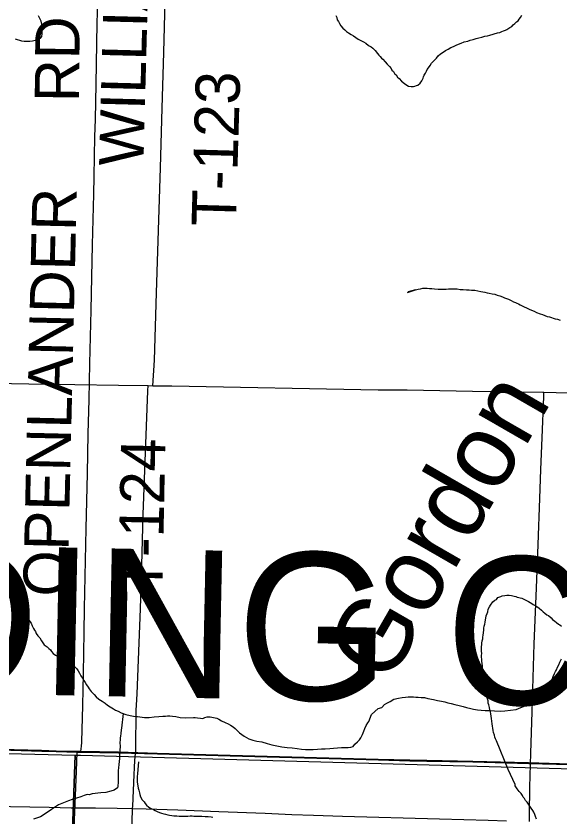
# Model space of a CAD drawing. Extents: x 2.4 to 73.1, y 4.5 to 25.6.
# Drawn here: x 42.527 to 42.875, y 21.619 to 22.133 of the extents above; entities that cross this region are included whole.
import ezdxf

# ---------------------------------------------------------------- set-up
doc = ezdxf.new("R2010")
doc.units = 0
for name, color, linetype in [('GM_X_County_Road', 7, 'Continuous'), ('GM_X_County_Text', 7, 'Continuous'), ('GM_X_Interchange_Ramps', 7, 'Continuous'), ('GM_X_Minor_River', 7, 'Continuous'), ('GM_X_Minor_River_Text', 7, 'Continuous'), ('GM_X_Section', 7, 'Continuous'), ('GM_X_Township_Road', 7, 'Continuous'), ('GM_X_Township_Road_Text', 7, 'Continuous'), ('SH_Cut_Line', 7, 'Continuous')]:
    doc.layers.add(name, color=color, linetype=linetype)

msp = doc.modelspace()

# ---------------------------------------------------------------- linework, layer by layer
at = {"layer": 'GM_X_County_Road'}
for points in [[(42.09471, 21.63337), (42.1128, 21.63298), (42.14235, 21.63277), (42.25895, 21.63095), (42.31336, 21.62998), (42.38021, 21.62891), (42.48593, 21.62681), (42.52323, 21.62609), (42.54808, 21.62566), (42.56206, 21.62541), (42.57761, 21.62528), (42.59159, 21.62515), (42.60148, 21.62491)], [(42.60148, 21.62491), (42.61023, 21.62468), (42.63041, 21.62408), (42.65683, 21.62308), (42.68634, 21.62181), (42.70341, 21.62107), (42.71739, 21.62063), (42.73602, 21.62004), (42.79819, 21.61818), (42.82928, 21.61742), (42.841, 21.61699)]]:
    msp.add_lwpolyline(points, dxfattribs=at)
at = {"layer": 'GM_X_Interchange_Ramps'}
for points in [[(42.51676, 21.66272), (42.54315, 21.662), (42.55243, 21.6617), (42.5658, 21.66135), (42.5681, 21.66131), (42.59236, 21.66091), (42.61726, 21.66021), (42.64059, 21.65953), (42.66392, 21.65888), (42.75883, 21.65624), (42.77904, 21.65578), (42.78993, 21.65558), (42.81947, 21.65499), (42.85525, 21.65406), (42.88169, 21.65328), (42.90346, 21.65293), (42.92211, 21.65248), (43.01391, 21.65011), (43.06964, 21.64877), (43.08365, 22.15063)], [(43.06777, 21.58321), (43.06964, 21.64877), (43.01391, 21.65011), (42.92211, 21.65248), (42.90346, 21.65293), (42.88169, 21.65328), (42.85525, 21.65406), (42.81947, 21.65499), (42.78993, 21.65558), (42.77904, 21.65578), (42.75883, 21.65624), (42.66392, 21.65888), (42.64059, 21.65953), (42.61726, 21.66021), (42.59236, 21.66091), (42.5681, 21.66131), (42.5658, 21.66135), (42.55243, 21.6617), (42.54315, 21.662), (42.51676, 21.66272)]]:
    msp.add_lwpolyline(points, dxfattribs=at)
at = {"layer": 'GM_X_Minor_River'}
for points in [[(42.52627, 22.11796), (42.53025, 22.11675), (42.53196, 22.11653), (42.53291, 22.11652), (42.53424, 22.1165), (42.53557, 22.11648), (42.53728, 22.11664), (42.539, 22.11718), (42.54015, 22.11735), (42.5411, 22.11772), (42.54245, 22.11846), (42.54323, 22.11959), (42.54344, 22.12129), (42.54346, 22.12262), (42.54349, 22.12433), (42.54351, 22.12566), (42.54353, 22.12661), (42.54317, 22.12833), (42.54281, 22.12928), (42.54244, 22.13024), (42.5417, 22.13177), (42.54115, 22.13273)], [(42.73172, 22.13293), (42.73227, 22.13159), (42.73263, 22.13026), (42.73337, 22.1291), (42.73411, 22.12776), (42.73485, 22.12642), (42.73616, 22.12488), (42.73747, 22.12372), (42.7386, 22.12275), (42.73991, 22.12178), (42.74142, 22.12081), (42.74292, 22.11983), (42.74443, 22.11886), (42.74594, 22.11788), (42.74782, 22.1169), (42.74933, 22.11612), (42.75103, 22.11514), (42.75253, 22.11379), (42.75441, 22.11281), (42.75535, 22.11203), (42.75685, 22.11049), (42.75834, 22.10857), (42.75928, 22.1076), (42.76002, 22.10664), (42.76096, 22.10567), (42.7619, 22.1049), (42.76339, 22.10317), (42.7647, 22.10181), (42.76601, 22.10027), (42.76713, 22.09893), (42.76768, 22.09797), (42.76862, 22.097), (42.76936, 22.09585), (42.7703, 22.09489), (42.77123, 22.09354), (42.77235, 22.09257), (42.77385, 22.09084), (42.77573, 22.08929), (42.77723, 22.08831), (42.77836, 22.08773), (42.77988, 22.08751), (42.7814, 22.08749), (42.78236, 22.08766), (42.78331, 22.08803), (42.78427, 22.08839), (42.78581, 22.08951), (42.78678, 22.09101), (42.78757, 22.09271), (42.78797, 22.09365), (42.78837, 22.09479), (42.78915, 22.0961), (42.78973, 22.09724), (42.79032, 22.09837), (42.7911, 22.09949), (42.79207, 22.10081), (42.79305, 22.10231), (42.7944, 22.10381), (42.79614, 22.10568), (42.7973, 22.107), (42.79885, 22.1083), (42.80039, 22.10942), (42.80192, 22.11053), (42.80365, 22.11145), (42.80538, 22.11238), (42.8071, 22.11311), (42.80882, 22.11384), (42.81036, 22.11458), (42.81208, 22.11512), (42.81399, 22.11604), (42.81628, 22.11657), (42.81781, 22.11712), (42.81972, 22.11766), (42.82163, 22.1182), (42.82335, 22.11855), (42.82526, 22.11909), (42.82717, 22.11963), (42.82889, 22.11998), (42.83042, 22.12034), (42.83538, 22.12178), (42.83672, 22.12214), (42.83806, 22.12269), (42.83921, 22.12305), (42.84036, 22.1236), (42.84131, 22.12396), (42.84324, 22.12526), (42.84439, 22.126), (42.84535, 22.12694), (42.84651, 22.12787), (42.84748, 22.12881), (42.84844, 22.12955), (42.84922, 22.13068), (42.84999, 22.13162), (42.85097, 22.13312)], [(42.77766, 21.95539), (42.78282, 21.95721), (42.77804, 21.95596), (42.78282, 21.95721), (42.78454, 21.95757), (42.78606, 21.95792), (42.7874, 21.95828), (42.78892, 21.95826), (42.79025, 21.95823), (42.79177, 21.95802), (42.79329, 21.958), (42.795, 21.95778), (42.79728, 21.95755), (42.79918, 21.95752), (42.80089, 21.95769), (42.80241, 21.95766), (42.80394, 21.95783), (42.80527, 21.95781), (42.8066, 21.95779), (42.80812, 21.95776), (42.80945, 21.95774), (42.81135, 21.95733), (42.81325, 21.9573), (42.81534, 21.95727), (42.81724, 21.95724), (42.81857, 21.95703), (42.81971, 21.95701), (42.82085, 21.95699), (42.82464, 21.95617), (42.82597, 21.95596), (42.82711, 21.95575), (42.82862, 21.95535), (42.82995, 21.95514), (42.83185, 21.95473), (42.83355, 21.95432), (42.83506, 21.95372), (42.83677, 21.95332), (42.83847, 21.95272), (42.83979, 21.95213), (42.84112, 21.95154), (42.84225, 21.95114), (42.8432, 21.95075), (42.84414, 21.95035), (42.84565, 21.94957), (42.84678, 21.94917), (42.84773, 21.94858), (42.84867, 21.94819), (42.8498, 21.9476), (42.85112, 21.94701), (42.85244, 21.94623), (42.85396, 21.94564), (42.85566, 21.94485), (42.85716, 21.94406), (42.85887, 21.94347), (42.86038, 21.94268), (42.86265, 21.94189), (42.86416, 21.94129), (42.86567, 21.9407), (42.86718, 21.94011), (42.8687, 21.93989), (42.86983, 21.93949), (42.87097, 21.9391), (42.87229, 21.93869), (42.87381, 21.93829), (42.87551, 21.93769)], [(42.84219, 21.64978), (42.83455, 21.66825), (42.834, 21.66959), (42.83364, 21.67055), (42.83328, 21.67188), (42.83273, 21.6736), (42.83256, 21.67493), (42.83187, 21.67912), (42.83171, 21.68084), (42.83135, 21.68255), (42.83118, 21.68408), (42.83102, 21.6856), (42.83085, 21.68674), (42.83049, 21.68808), (42.83013, 21.6896), (42.82978, 21.69132), (42.82941, 21.69246), (42.82925, 21.6938), (42.82889, 21.69513), (42.82852, 21.69628), (42.82835, 21.69723), (42.82798, 21.69819), (42.82782, 21.70009), (42.82765, 21.70123), (42.82748, 21.70237), (42.82731, 21.70352), (42.82714, 21.70485), (42.82697, 21.70637), (42.82681, 21.70809), (42.82645, 21.70961), (42.82628, 21.71094), (42.82611, 21.71209), (42.82612, 21.71304), (42.82595, 21.71437), (42.82578, 21.71532), (42.82561, 21.71647), (42.82543, 21.71761), (42.82527, 21.71951), (42.82529, 21.72065), (42.82512, 21.72179), (42.82514, 21.72293), (42.82516, 21.72426), (42.82499, 21.7256), (42.825, 21.72655), (42.82502, 21.72769), (42.82504, 21.72863), (42.82525, 21.72977), (42.82526, 21.73091), (42.82547, 21.73224), (42.82587, 21.73356), (42.82589, 21.7347), (42.8261, 21.73584), (42.82653, 21.73925), (42.82655, 21.74039), (42.82676, 21.74172), (42.82716, 21.74304), (42.82737, 21.74437), (42.82759, 21.74569), (42.82779, 21.74683), (42.82801, 21.74835), (42.8286, 21.74986), (42.829, 21.75099), (42.82941, 21.7527), (42.83019, 21.7542), (42.83078, 21.75514), (42.83233, 21.75721), (42.83368, 21.75833), (42.83464, 21.75888), (42.83542, 21.76001), (42.83733, 21.76074), (42.83829, 21.7611), (42.84, 21.76146), (42.84134, 21.76163), (42.84267, 21.7616), (42.84419, 21.76139), (42.84514, 21.76119), (42.84608, 21.76098), (42.84703, 21.76078), (42.84798, 21.76038), (42.84892, 21.76017), (42.84987, 21.75978), (42.85082, 21.75957), (42.85214, 21.75898), (42.85308, 21.75859), (42.85421, 21.758), (42.85516, 21.75742), (42.85629, 21.75683), (42.85723, 21.75624), (42.85817, 21.75566), (42.85911, 21.75507), (42.86043, 21.75429), (42.86194, 21.75332), (42.86344, 21.75196), (42.86456, 21.75081), (42.86569, 21.75003), (42.86701, 21.74906), (42.86795, 21.74847), (42.86964, 21.74711), (42.87057, 21.74596), (42.87208, 21.74498), (42.8732, 21.74402)], [(42.52454, 21.7549), (42.52734, 21.75256), (42.52903, 21.75176), (42.5309, 21.75001), (42.53313, 21.74787), (42.53498, 21.74555), (42.53646, 21.74362), (42.53718, 21.74189), (42.5379, 21.74016), (42.53864, 21.7392), (42.53919, 21.73824), (42.53973, 21.73708), (42.54065, 21.73554), (42.54195, 21.73419), (42.54305, 21.73226), (42.5447, 21.72975), (42.54676, 21.72838), (42.54788, 21.7274), (42.54881, 21.72662), (42.54955, 21.72547), (42.55066, 21.7243), (42.55197, 21.72313), (42.5561, 21.72095), (42.5576, 21.72016), (42.55911, 21.71936), (42.56117, 21.71799), (42.56267, 21.717), (42.56379, 21.71622), (42.56472, 21.71544)], [(42.8732, 21.74402), (42.87433, 21.74305), (42.87527, 21.74246), (42.8764, 21.74169)], [(42.7588, 21.68886), (42.76128, 21.68956), (42.76285, 21.69142), (42.76439, 21.69234), (42.7665, 21.69343), (42.76882, 21.6949), (42.77188, 21.69559), (42.77417, 21.69592), (42.77626, 21.69625), (42.77798, 21.6964), (42.77988, 21.69636), (42.7814, 21.69633), (42.78292, 21.69629), (42.78444, 21.69626), (42.78633, 21.69603), (42.78842, 21.69598), (42.79069, 21.69536), (42.79429, 21.69471), (42.79675, 21.69408), (42.7994, 21.69364), (42.80148, 21.69322), (42.80356, 21.6926), (42.80564, 21.69217), (42.80791, 21.69155), (42.81074, 21.69092), (42.8132, 21.69029), (42.81547, 21.68967), (42.81812, 21.68904), (42.82001, 21.68862), (42.82247, 21.68819), (42.82475, 21.68795), (42.8274, 21.6877), (42.83006, 21.68764), (42.83348, 21.68737), (42.8369, 21.68729), (42.83994, 21.68741), (42.84719, 21.68839), (42.84872, 21.68893), (42.85122, 21.69001), (42.85313, 21.69073), (42.85525, 21.69163), (42.85736, 21.69253), (42.85946, 21.69325), (42.8612, 21.69416), (42.86294, 21.69545), (42.86448, 21.69655), (42.86566, 21.69823), (42.86704, 21.70029), (42.86842, 21.70254), (42.86924, 21.70518), (42.87043, 21.70744), (42.87105, 21.70951), (42.87185, 21.71139), (42.87245, 21.71271), (42.87304, 21.71384), (42.87365, 21.71534), (42.87464, 21.71703), (42.87524, 21.71854), (42.87624, 21.72079)], [(42.56472, 21.71544), (42.56565, 21.71447), (42.56657, 21.71312), (42.56749, 21.71158), (42.5684, 21.70985), (42.56931, 21.70831), (42.57023, 21.70696), (42.57115, 21.70561), (42.57188, 21.70407), (42.57299, 21.70271), (42.57373, 21.70156), (42.57502, 21.69982), (42.57687, 21.69788), (42.57817, 21.69652), (42.57985, 21.69496), (42.58191, 21.69359), (42.58379, 21.6924), (42.58547, 21.69104), (42.58716, 21.69005), (42.58809, 21.68946), (42.58921, 21.68867), (42.59053, 21.68788), (42.59223, 21.68728), (42.5941, 21.68628), (42.59712, 21.68508), (42.59996, 21.68444), (42.60204, 21.68402), (42.60355, 21.68379), (42.6045, 21.68377), (42.60602, 21.68355), (42.60906, 21.68329), (42.6121, 21.68322), (42.61533, 21.68353), (42.61838, 21.68384), (42.62086, 21.68397), (42.62257, 21.68413), (42.62391, 21.68428), (42.62524, 21.68425), (42.62694, 21.68403), (42.62922, 21.68379), (42.63187, 21.68316), (42.63567, 21.68307), (42.64042, 21.68315), (42.64156, 21.68313), (42.64308, 21.68291), (42.64497, 21.68267), (42.64649, 21.68264), (42.64765, 21.68318), (42.64917, 21.68353), (42.65108, 21.68368), (42.65543, 21.68282), (42.65675, 21.68222), (42.65843, 21.68104), (42.66088, 21.68004), (42.66277, 21.67923), (42.66426, 21.67825), (42.66595, 21.67726), (42.66726, 21.67609), (42.66856, 21.67492), (42.67005, 21.67337), (42.67154, 21.6722), (42.67304, 21.67121), (42.67436, 21.67043), (42.67586, 21.66963), (42.6785, 21.66862), (42.68114, 21.66799), (42.68437, 21.66754), (42.68777, 21.66652), (42.69079, 21.66569), (42.69382, 21.66505), (42.69703, 21.66441), (42.70045, 21.66395), (42.70367, 21.66369), (42.7069, 21.66343), (42.70974, 21.66298), (42.7122, 21.66274), (42.71486, 21.66268), (42.71715, 21.66263), (42.72, 21.66294), (42.72248, 21.66308), (42.72495, 21.66321), (42.72781, 21.66334), (42.73028, 21.66347), (42.73276, 21.6638), (42.73523, 21.66393), (42.73752, 21.66407), (42.73961, 21.66402), (42.74132, 21.66417), (42.74286, 21.66471), (42.74384, 21.66602), (42.74559, 21.66769), (42.74694, 21.66899), (42.74773, 21.67011), (42.74873, 21.67237), (42.74954, 21.67444), (42.75034, 21.67613), (42.75114, 21.67801), (42.75213, 21.6797), (42.75291, 21.68063), (42.75453, 21.68515), (42.7588, 21.68886)], [(42.59549, 21.68573), (42.59445, 21.6764), (42.59424, 21.67526), (42.594, 21.67299), (42.59377, 21.67128), (42.59355, 21.67015), (42.59352, 21.66882), (42.59329, 21.66712), (42.59343, 21.66464), (42.59318, 21.66218), (42.59313, 21.65971), (42.59306, 21.65686), (42.59283, 21.65497), (42.5926, 21.65307), (42.59236, 21.65099), (42.59213, 21.64928), (42.59222, 21.64453), (42.59218, 21.64302), (42.59214, 21.64093), (42.59192, 21.63998), (42.5919, 21.63903), (42.59169, 21.63809), (42.58957, 21.63661), (42.58746, 21.6359), (42.5844, 21.63521), (42.58116, 21.6349), (42.57564, 21.63427), (42.57372, 21.63374), (42.57239, 21.63377), (42.57048, 21.63324), (42.56837, 21.63234), (42.5655, 21.63146), (42.56282, 21.63057), (42.56033, 21.62986), (42.55822, 21.62896), (42.55611, 21.62806), (42.55399, 21.62715), (42.55207, 21.62587), (42.54956, 21.62421), (42.54608, 21.62201), (42.54242, 21.61963), (42.53801, 21.61802)], [(42.60529, 21.65477), (42.60464, 21.64734), (42.60463, 21.64696), (42.6044, 21.64564), (42.60435, 21.64393), (42.60432, 21.64279), (42.60448, 21.64184), (42.60479, 21.63936), (42.60513, 21.63802), (42.60547, 21.63667), (42.6058, 21.63495), (42.60615, 21.6338), (42.60649, 21.63246), (42.60758, 21.63053), (42.60887, 21.62916), (42.6096, 21.62819), (42.61033, 21.62703), (42.61181, 21.62585), (42.61293, 21.62505), (42.61387, 21.62465), (42.61481, 21.62424), (42.61593, 21.62363), (42.61725, 21.62303), (42.61875, 21.62241), (42.62007, 21.62199), (42.62139, 21.62158), (42.62252, 21.62135), (42.62403, 21.62093), (42.62517, 21.62071), (42.62668, 21.62047), (42.62782, 21.62025), (42.62896, 21.62022), (42.62991, 21.62019), (42.63123, 21.61996), (42.63275, 21.61992), (42.63428, 21.62006), (42.63561, 21.62002), (42.63694, 21.61999), (42.63827, 21.62014), (42.6396, 21.6201), (42.64075, 21.62007), (42.64189, 21.62003), (42.64284, 21.62001), (42.64378, 21.61998), (42.64493, 21.61995), (42.64588, 21.61992), (42.64797, 21.61986), (42.64987, 21.6198), (42.65176, 21.61956), (42.6529, 21.61933)], [(42.86036, 21.61808), (42.85965, 21.61981), (42.85931, 21.62115), (42.85859, 21.6225), (42.85786, 21.62366), (42.85695, 21.62502), (42.85604, 21.62637), (42.85513, 21.62773), (42.85421, 21.6289), (42.8533, 21.63007), (42.85257, 21.63123), (42.85184, 21.6322), (42.8513, 21.63317), (42.85038, 21.63452), (42.84909, 21.63589), (42.84781, 21.63745), (42.84672, 21.63938), (42.84656, 21.64034), (42.84219, 21.64978)]]:
    msp.add_lwpolyline(points, dxfattribs=at)
at = {"layer": 'GM_X_Section'}
for points in [[(42.56467, 21.65913), (42.54599, 21.1341), (42.04233, 21.14544), (42.06046, 21.67149), (42.06502, 21.67138)], [(43.06884, 21.64518), (43.05029, 21.12615), (42.54599, 21.1341), (42.56467, 21.65913), (42.5681, 21.65904)]]:
    msp.add_lwpolyline(points, close=True, dxfattribs=at)
at = {"layer": 'GM_X_Township_Road'}
for p, q in [((42.61136, 21.89583), (42.6144, 21.89578)), ((42.56592, 21.66107), (42.56821, 21.66104))]:
    msp.add_line(p, q, dxfattribs=at)
for points in [[(42.6144, 21.89578), (42.6155, 21.91218), (42.61686, 21.95516), (42.61925, 22.03531), (42.62038, 22.07352), (42.62139, 22.10925), (42.62288, 22.16704), (42.62341, 22.18848), (42.62433, 22.22918), (42.62567, 22.28324), (42.62627, 22.30779), (42.62734, 22.34693), (42.62831, 22.38484), (42.62854, 22.39452)], [(42.56821, 21.66104), (42.56853, 21.66356), (42.56865, 21.66448), (42.56889, 21.66758), (42.56951, 21.69088), (42.56992, 21.71139), (42.57049, 21.7378), (42.5707, 21.75303), (42.5717, 21.8043), (42.57255, 21.83942), (42.57309, 21.86489), (42.57359, 21.88696), (42.57407, 21.90995), (42.57494, 21.94413), (42.57528, 21.96526), (42.57579, 21.98608), (42.5766, 22.0184), (42.57686, 22.02989), (42.57737, 22.05537), (42.57771, 22.06624), (42.57812, 22.08893), (42.57885, 22.12808), (42.57913, 22.14175)], [(42.11267, 21.90506), (42.11528, 21.90501), (42.1557, 21.90414), (42.21788, 21.90323), (42.29093, 21.90169), (42.34689, 21.90062), (42.38575, 21.89981), (42.4184, 21.89925), (42.46814, 21.89831), (42.53498, 21.89697), (42.56451, 21.89647), (42.59249, 21.89612), (42.61136, 21.89583)], [(42.60399, 21.6912), (42.60433, 21.69842), (42.60646, 21.75274), (42.60736, 21.78067), (42.6082, 21.81327), (42.61123, 21.89243), (42.61136, 21.89583)], [(42.6144, 21.89578), (42.62669, 21.89559), (42.75881, 21.89321), (42.765, 21.89313), (42.77741, 21.89304), (42.81938, 21.89236), (42.86445, 21.89154), (42.86508, 21.89152)], [(42.85577, 21.61649), (42.8557, 21.62126), (42.85593, 21.63866), (42.85656, 21.66041), (42.85747, 21.68681), (42.85873, 21.73032), (42.86025, 21.76605), (42.86133, 21.79401), (42.86241, 21.82353), (42.86311, 21.84217), (42.8639, 21.86235), (42.86496, 21.88875), (42.86508, 21.89152)], [(42.86508, 21.89152), (42.93594, 21.88968), (42.98876, 21.88811), (43.01515, 21.88731), (43.06644, 21.88619), (43.09283, 21.88547), (43.1021, 21.88517), (43.11547, 21.88482)], [(42.60294, 21.6556), (42.60345, 21.6623), (42.60355, 21.66995), (42.60377, 21.68055), (42.60377, 21.68307), (42.60371, 21.68789), (42.60399, 21.6912)], [(42.31552, 21.66777), (42.38638, 21.66594), (42.4392, 21.66437), (42.46559, 21.66357), (42.51688, 21.66245), (42.54327, 21.66173), (42.55255, 21.66142), (42.56592, 21.66107)], [(42.56305, 21.59099), (42.56362, 21.60191), (42.56547, 21.64876), (42.56592, 21.66107)], [(42.56821, 21.66104), (42.59248, 21.66063), (42.61737, 21.65994), (42.6407, 21.65925), (42.66404, 21.6586), (42.75894, 21.65597), (42.77916, 21.65551), (42.79005, 21.6553), (42.81958, 21.65471), (42.85537, 21.65379), (42.88181, 21.653), (42.90357, 21.65265), (42.92223, 21.6522), (43.01403, 21.64983), (43.06976, 21.6485)], [(42.60148, 21.62491), (42.60152, 21.6263), (42.6025, 21.64647), (42.60268, 21.65108), (42.60294, 21.6556)], [(42.59213, 21.37117), (42.59226, 21.37466), (42.59417, 21.42592), (42.59744, 21.51602), (42.59982, 21.58126), (42.60089, 21.60767), (42.60148, 21.62491)]]:
    msp.add_lwpolyline(points, dxfattribs=at)
at = {"layer": 'SH_Cut_Line'}
for points in [[(43.43139, 21.63972), (43.09508, 21.64815), (43.08777, 21.64839), (43.08106, 21.64859), (43.07303, 21.64869), (43.06964, 21.64877), (43.01391, 21.65011), (42.92211, 21.65248), (42.90346, 21.65293), (42.88169, 21.65328), (42.85525, 21.65406), (42.81947, 21.65499), (42.78993, 21.65558), (42.77904, 21.65578), (42.75883, 21.65624), (42.66392, 21.65888), (42.64059, 21.65953), (42.61726, 21.66021), (42.59236, 21.66091), (42.5681, 21.66131), (42.5658, 21.66135), (42.55243, 21.6617), (42.54315, 21.662), (42.51676, 21.66272)], [(42.51676, 21.66272), (42.54315, 21.662), (42.55243, 21.6617), (42.5658, 21.66135), (42.5681, 21.66131), (42.59236, 21.66091), (42.61726, 21.66021), (42.64059, 21.65953), (42.66392, 21.65888), (42.75883, 21.65624), (42.77904, 21.65578), (42.78993, 21.65558), (42.81947, 21.65499), (42.85525, 21.65406), (42.88169, 21.65328), (42.90346, 21.65293), (42.92211, 21.65248), (43.01391, 21.65011), (43.06964, 21.64877), (43.07303, 21.64869), (43.08106, 21.64859), (43.08777, 21.64839), (43.09508, 21.64815), (43.43139, 21.63972)]]:
    msp.add_lwpolyline(points, dxfattribs=at)

# ---------------------------------------------------------------- texts
at = {"layer": 'GM_X_County_Text'}
msp.add_text('PAULDING COUNTY', height=0.094697, rotation=358.8318, dxfattribs=at).set_placement((42.1185, 21.70637))
at = {"layer": 'GM_X_Minor_River_Text'}
msp.add_text('Gordon', height=0.047375, rotation=60.0546, dxfattribs=at).set_placement((42.76465, 21.70263))
at = {"layer": 'GM_X_Township_Road_Text'}
for s, rotation, p in [('WILLIAMS', 88.496, (42.60837, 22.03629)), ('RD', 89.5059, (42.56715, 22.07736)), ('T-123', 88.317, (42.66759, 21.99754)), ('OPENLANDER', 88.663, (42.55965, 21.76042)), ('T-124', 88.8762, (42.62054, 21.76253))]:
    msp.add_text(s, height=0.028409, rotation=rotation, dxfattribs=at).set_placement(p)

doc.saveas('drawing.dxf')
